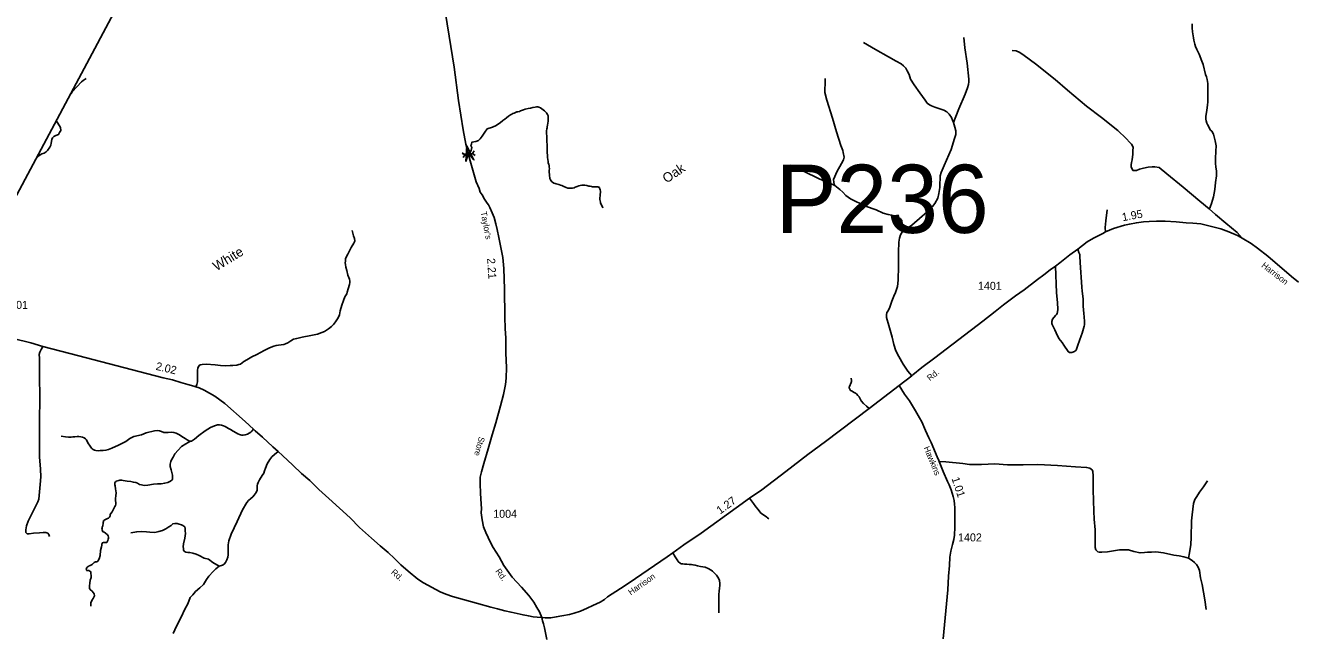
# Model space of a CAD drawing. Extents: x 2220236 to 2384410, y 720751 to 894131.
# Drawn here: x 2286237 to 2306111, y 874029 to 883523 of the extents above; entities that cross this region are included whole.
import ezdxf

# ---------------------------------------------------------------- set-up
doc = ezdxf.new("R2010")
doc.units = 0
doc.layers.add('Default', color=7, linetype='Continuous')

msp = doc.modelspace()

# ---------------------------------------------------------------- linework, layer by layer
at = {"layer": 'Default'}
for p, q in [((2293060, 881530), (2293101, 881500)), ((2293074, 881458), (2293101, 881500)), ((2293101, 881500), (2293220, 881522)), ((2293248, 881564), (2293220, 881522)), ((2293261, 881492), (2293220, 881522))]:
    msp.add_line(p, q, dxfattribs=at)
for points in [[(2293118, 894131), (2291904, 891776), (2258822, 829665), (2255410, 823324), (2242089, 797599), (2231460, 775981), (2225011, 762953), (2220576, 753519)], [(2292745, 884038), (2292937, 882869), (2293005, 882349), (2293075, 881892), (2293118, 881667), (2293158, 881512), (2293172, 881445), (2293280, 881077), (2293323, 880972), (2293342, 880918), (2293370, 880875), (2293410, 880807), (2293449, 880746), (2293470, 880718), (2293490, 880675), (2293527, 880594), (2293562, 880521), (2293588, 880419), (2293605, 880330), (2293634, 880209), (2293693, 879892), (2293711, 879724), (2293722, 879399), (2293727, 878968), (2293733, 878779), (2293741, 878637), (2293742, 878398), (2293750, 878174), (2293748, 878005), (2293736, 877908), (2293706, 877751), (2293658, 877577), (2293586, 877311), (2293529, 877119), (2293468, 876905), (2293397, 876674), (2293360, 876545), (2293339, 876458), (2293339, 876354), (2293348, 876209), (2293359, 876036), (2293361, 875967), (2293359, 875902), (2293370, 875793), (2293395, 875685), (2293432, 875595), (2293503, 875436), (2293544, 875358), (2293637, 875213), (2293712, 875078), (2293842, 874898), (2293986, 874740), (2294102, 874611), (2294180, 874506), (2294228, 874420), (2294267, 874354), (2294302, 874266)], [(2304466, 883546), (2304465, 883484), (2304469, 883422), (2304478, 883361), (2304484, 883329), (2304489, 883293), (2304505, 883231), (2304518, 883193), (2304536, 883145), (2304573, 883072), (2304618, 882966), (2304637, 882911), (2304675, 882757), (2304689, 882717), (2304701, 882677), (2304708, 882613), (2304711, 882545), (2304712, 882391), (2304709, 882331), (2304704, 882277), (2304694, 882197), (2304680, 882097), (2304680, 882059), (2304684, 882029), (2304695, 881997), (2304705, 881972), (2304752, 881888), (2304773, 881868), (2304798, 881825), (2304824, 881721), (2304839, 881639), (2304836, 881555), (2304831, 881441), (2304829, 881365), (2304836, 881314), (2304846, 881245), (2304846, 881172), (2304831, 881068), (2304818, 880958), (2304798, 880844), (2304768, 880740), (2304753, 880695), (2304743, 880668), (2304732, 880656)], [(2299329, 883259), (2299519, 883149), (2299719, 883032), (2299841, 882963), (2299916, 882923), (2299953, 882890), (2299991, 882853), (2300012, 882813), (2300042, 882757), (2300066, 882685), (2300122, 882594), (2300212, 882469), (2300295, 882354), (2300327, 882306), (2300359, 882284), (2300391, 882266), (2300444, 882247), (2300583, 882199), (2300631, 882170), (2300669, 882138), (2300706, 882084), (2300719, 882042), (2300738, 882004)], [(2300895, 883334), (2300914, 883171), (2300949, 882933), (2300973, 882685), (2300975, 882642), (2300970, 882599), (2300954, 882549), (2300919, 882450), (2300821, 882220), (2300773, 882098), (2300738, 882004)], [(2304732, 880656), (2304586, 880775), (2304324, 880994), (2304070, 881202), (2303951, 881304), (2303883, 881314), (2303840, 881314), (2303779, 881306), (2303704, 881290), (2303643, 881274), (2303595, 881253), (2303568, 881253), (2303539, 881255), (2303531, 881269), (2303520, 881287), (2303512, 881311), (2303512, 881346), (2303515, 881378), (2303525, 881423), (2303536, 881509), (2303536, 881565), (2303541, 881613), (2303531, 881640), (2303515, 881669), (2303493, 881693), (2303432, 881757), (2303301, 881880), (2303050, 882083), (2302813, 882259), (2302517, 882510), (2302322, 882676), (2302015, 882921), (2301842, 883052), (2301770, 883100), (2301716, 883124), (2301652, 883132)], [(2287184, 882693), (2287138, 882661), (2287114, 882642), (2286969, 882485), (2286957, 882465), (2286937, 882451)], [(2298733, 882692), (2298730, 882597), (2298725, 882542), (2298725, 882473), (2298758, 882354), (2298845, 882071), (2298908, 881860), (2298977, 881644), (2299007, 881568), (2299012, 881535), (2299028, 881464), (2299020, 881421), (2298984, 881362), (2298911, 881233), (2298883, 881159), (2298862, 881113), (2298865, 881070), (2298873, 881040), (2298880, 881019)], [(2293067, 881514), (2293158, 881512), (2293181, 881535), (2293200, 881569), (2293210, 881613), (2293193, 881647), (2293205, 881668), (2293210, 881696), (2293271, 881707), (2293314, 881723), (2293341, 881751), (2293374, 881794), (2293415, 881853), (2293452, 881907), (2293536, 881933), (2293591, 881957), (2293611, 881972), (2293652, 882002), (2293696, 882036), (2293726, 882058), (2293754, 882081), (2293783, 882102), (2293815, 882125), (2293835, 882137), (2293853, 882144), (2293871, 882151), (2293891, 882160), (2293903, 882166), (2293913, 882170), (2293931, 882174), (2293953, 882180), (2293970, 882186), (2293988, 882192), (2294018, 882205), (2294044, 882213), (2294090, 882224), (2294128, 882232), (2294166, 882238), (2294200, 882245), (2294222, 882248), (2294243, 882249), (2294260, 882245), (2294284, 882233), (2294306, 882219), (2294324, 882206), (2294344, 882190), (2294358, 882180), (2294364, 882174), (2294377, 882158), (2294385, 882146), (2294393, 882132), (2294401, 882108), (2294405, 882078), (2294405, 882048), (2294404, 882026), (2294399, 881994), (2294394, 881966), (2294389, 881936), (2294387, 881924), (2294383, 881906), (2294379, 881876), (2294379, 881834), (2294382, 881794), (2294384, 881752), (2294385, 881700), (2294387, 881668), (2294389, 881632), (2294390, 881580), (2294388, 881536), (2294391, 881492), (2294393, 881460), (2294397, 881428), (2294401, 881398), (2294406, 881372), (2294412, 881352), (2294418, 881330), (2294420, 881308), (2294423, 881284), (2294421, 881256), (2294421, 881226), (2294423, 881199), (2294426, 881168), (2294429, 881148), (2294432, 881129), (2294440, 881110), (2294450, 881092)], [(2286408, 881457), (2286453, 881489), (2286492, 881514), (2286531, 881528), (2286563, 881546), (2286581, 881567), (2286618, 881619), (2286632, 881649), (2286641, 881684), (2286641, 881684), (2286650, 881739), (2286662, 881766), (2286682, 881787), (2286710, 881803), (2286710, 881803), (2286753, 881817), (2286753, 881817), (2286770, 881851), (2286770, 881851), (2286788, 881879), (2286788, 881879), (2286786, 881925), (2286717, 882038)], [(2300738, 882004), (2300759, 881932), (2300773, 881876), (2300770, 881817), (2300754, 881753), (2300701, 881582), (2300588, 881334), (2300543, 881222), (2300527, 881169), (2300527, 881115), (2300524, 881064), (2300524, 880987), (2300506, 880896), (2300490, 880821), (2300444, 880741), (2300407, 880693), (2300354, 880637), (2300244, 880541), (2300087, 880400), (2299983, 880328), (2299937, 880300)], [(2298184, 881339), (2298393, 881245), (2298639, 881123), (2298804, 881055), (2298880, 881019)], [(2294450, 881092), (2294460, 881080), (2294472, 881070), (2294490, 881058), (2294511, 881051), (2294529, 881047), (2294547, 881043), (2294569, 881035), (2294595, 881026), (2294617, 881018), (2294639, 881008), (2294661, 881000), (2294675, 880995), (2294687, 880989), (2294711, 880981), (2294738, 880977), (2294765, 880977), (2294785, 880979), (2294809, 880986), (2294827, 880992), (2294855, 881004), (2294881, 881013), (2294905, 881020), (2294927, 881025), (2294953, 881026), (2294976, 881023), (2295007, 881019), (2295037, 881012), (2295061, 881008), (2295083, 881004), (2295097, 881002), (2295141, 881001), (2295161, 881000), (2295179, 880997), (2295189, 880995), (2295195, 880993), (2295203, 880987), (2295207, 880981), (2295213, 880969), (2295216, 880955), (2295219, 880933), (2295219, 880909), (2295218, 880885), (2295214, 880857), (2295212, 880825), (2295212, 880803), (2295215, 880780), (2295219, 880759), (2295223, 880747), (2295231, 880725), (2295241, 880705), (2295249, 880691), (2295258, 880678), (2295263, 880672)], [(2298880, 881019), (2298961, 880958), (2299005, 880915), (2299053, 880862), (2299127, 880813), (2299360, 880696), (2299528, 880638), (2299639, 880588), (2299717, 880565), (2299770, 880555), (2299819, 880545), (2299868, 880526), (2299905, 880503), (2299928, 880473), (2299929, 880460), (2299934, 880425), (2299942, 880376), (2299939, 880348), (2299937, 880300)], [(2303138, 880638), (2303115, 880470), (2303108, 880366), (2303111, 880293)], [(2304732, 880656), (2304831, 880569), (2304991, 880430), (2305169, 880285), (2305248, 880196)], [(2306124, 879510), (2306016, 879599), (2305648, 879914), (2305488, 880041), (2305384, 880114), (2305248, 880196), (2305174, 880236), (2305039, 880297), (2304915, 880343), (2304745, 880386), (2304600, 880419), (2304474, 880430), (2304373, 880437), (2304213, 880450), (2304043, 880463), (2303908, 880460), (2303791, 880458), (2303702, 880452), (2303593, 880437), (2303484, 880417), (2303405, 880399), (2303237, 880346), (2303113, 880294), (2303067, 880269), (2303006, 880239), (2302922, 880198), (2302826, 880140), (2302676, 880025), (2302554, 879934), (2302399, 879812), (2302328, 879761), (2302247, 879700), (2302148, 879624), (2302049, 879550), (2301838, 879390), (2301706, 879294), (2301518, 879154), (2301388, 879050), (2301192, 878900), (2300818, 878612), (2300623, 878462), (2300446, 878328), (2300243, 878173), (2300101, 878060), (2300083, 878046), (2299888, 877891)], [(2291339, 880317), (2291364, 880231), (2291377, 880192), (2291384, 880157), (2291380, 880138), (2291369, 880118), (2291326, 880053), (2291274, 879945), (2291248, 879900), (2291239, 879872), (2291235, 879835), (2291233, 879809), (2291237, 879783), (2291244, 879744), (2291256, 879690), (2291276, 879619), (2291300, 879554), (2291304, 879524), (2291304, 879502), (2291300, 879470), (2291278, 879407), (2291261, 879353), (2291256, 879327), (2291229, 879280), (2291204, 879221), (2291180, 879148), (2291156, 879061), (2291141, 878997), (2291124, 878951), (2291104, 878919), (2291083, 878891), (2291052, 878848), (2291016, 878815), (2290972, 878778), (2290910, 878739), (2290865, 878720), (2290798, 878696), (2290696, 878675), (2290562, 878647), (2290476, 878629), (2290424, 878616), (2290385, 878590), (2290335, 878560), (2290301, 878543), (2290273, 878534), (2290234, 878528), (2290191, 878521), (2290152, 878517), (2290115, 878508), (2290052, 878484), (2289966, 878439), (2289854, 878376), (2289776, 878342), (2289694, 878296), (2289651, 878266), (2289623, 878245), (2289599, 878227), (2289569, 878219), (2289541, 878212), (2289476, 878206), (2289437, 878204), (2289370, 878201), (2289284, 878208), (2289202, 878217), (2289059, 878225), (2288996, 878219), (2288970, 878214), (2288955, 878210), (2288945, 878195), (2288932, 878167), (2288927, 878128), (2288927, 878024), (2288923, 877949), (2288914, 877907), (2288900, 877871)], [(2299937, 880300), (2299909, 880247), (2299891, 880198), (2299883, 880135), (2299876, 879977), (2299878, 879761), (2299873, 879540), (2299863, 879441), (2299828, 879347), (2299802, 879288), (2299772, 879210), (2299741, 879118), (2299713, 879060), (2299696, 879032), (2299688, 878999), (2299690, 878956), (2299726, 878831), (2299779, 878648), (2299802, 878536), (2299835, 878437), (2299881, 878346), (2299948, 878229), (2300024, 878117), (2300083, 878046)], [(2302328, 879761), (2302346, 879343), (2302362, 879193), (2302365, 879079), (2302361, 879043), (2302354, 879021), (2302346, 879005), (2302332, 878985), (2302283, 878929), (2302273, 878895), (2302271, 878878), (2302271, 878864), (2302278, 878847), (2302288, 878825), (2302320, 878765), (2302339, 878717), (2302380, 878628), (2302435, 878564), (2302460, 878526), (2302527, 878424), (2302549, 878409), (2302585, 878409), (2302628, 878427), (2302651, 878447), (2302669, 878491), (2302681, 878523), (2302702, 878595), (2302731, 878671), (2302745, 878712), (2302778, 878820), (2302783, 878844), (2302783, 878896), (2302776, 878968), (2302774, 879017), (2302766, 879075), (2302762, 879134), (2302764, 879170), (2302761, 879208), (2302761, 879246), (2302746, 879367), (2302741, 879431), (2302714, 879815), (2302714, 879845), (2302712, 879886), (2302708, 879939), (2302695, 879975), (2302676, 880025)], [(2294302, 874266), (2294230, 874268), (2294170, 874277), (2294094, 874290), (2294012, 874305), (2293823, 874347), (2293729, 874371), (2293614, 874402), (2293507, 874429), (2293284, 874489), (2292909, 874593), (2292806, 874632), (2292717, 874667), (2292457, 874805), (2292366, 874865), (2292216, 874987), (2292104, 875088), (2292001, 875188), (2291902, 875281), (2291780, 875386), (2291644, 875508), (2291454, 875671), (2291310, 875824), (2290976, 876128), (2290821, 876268), (2290679, 876405), (2290552, 876518), (2290415, 876648), (2290254, 876799), (2290184, 876861), (2290101, 876935), (2289941, 877084), (2289826, 877186), (2289802, 877208), (2289669, 877331), (2289351, 877614), (2289196, 877725), (2289029, 877819), (2288951, 877854), (2288900, 877871), (2288868, 877881), (2288772, 877910), (2288662, 877941), (2288534, 877980), (2288389, 878015), (2286928, 878395), (2286511, 878504), (2286321, 878562), (2286044, 878630)], [(2286511, 878504), (2286484, 878456), (2286460, 878416), (2286452, 878377), (2286454, 878318), (2286458, 878071), (2286462, 877676), (2286459, 877361), (2286454, 876985), (2286457, 876775), (2286471, 876586), (2286476, 876465), (2286469, 876346), (2286452, 876172), (2286446, 876115), (2286433, 876075), (2286360, 875926), (2286277, 875774), (2286251, 875697), (2286241, 875634), (2286244, 875596), (2286262, 875574), (2286297, 875574), (2286365, 875585), (2286457, 875590), (2286516, 875596), (2286554, 875594), (2286585, 875583), (2286602, 875565), (2286615, 875533)], [(2299888, 877891), (2299416, 877531), (2298735, 877019), (2298461, 876812), (2298116, 876550), (2297744, 876263), (2297547, 876131), (2297342, 875980), (2296792, 875582), (2296524, 875403), (2296351, 875276), (2296262, 875215), (2295667, 874805), (2295535, 874721), (2295333, 874586), (2295281, 874548), (2295216, 874505), (2295100, 874452), (2295013, 874410), (2294908, 874363), (2294811, 874331), (2294735, 874312), (2294616, 874289), (2294530, 874274), (2294443, 874262), (2294359, 874262), (2294302, 874266)], [(2299136, 878005), (2299144, 877973), (2299142, 877957), (2299139, 877941), (2299109, 877875), (2299108, 877865), (2299108, 877855), (2299110, 877847), (2299126, 877817), (2299144, 877812), (2299184, 877785), (2299207, 877772), (2299221, 877760), (2299244, 877738), (2299260, 877714), (2299295, 877651), (2299328, 877613), (2299376, 877571), (2299416, 877531)], [(2299888, 877891), (2299973, 877758), (2300048, 877651), (2300142, 877497), (2300205, 877387), (2300240, 877326), (2300301, 877189), (2300353, 877072), (2300386, 877003), (2300482, 876780), (2300505, 876722), (2300513, 876702), (2300577, 876548), (2300643, 876390), (2300668, 876338), (2300697, 876260), (2300732, 876156), (2300745, 876095), (2300752, 876037), (2300755, 875987), (2300758, 875927), (2300755, 875842), (2300755, 875677), (2300752, 875553), (2300743, 875485), (2300720, 875404), (2300694, 875300), (2300677, 875210), (2300671, 875080), (2300659, 874914), (2300645, 874696), (2300577, 873932)], [(2286797, 877099), (2286864, 877091), (2286908, 877085), (2286952, 877085), (2286981, 877091), (2287008, 877091), (2287045, 877096), (2287072, 877094), (2287104, 877089), (2287127, 877083), (2287156, 877073), (2287175, 877060), (2287191, 877041), (2287214, 876998), (2287250, 876945), (2287268, 876912), (2287279, 876902), (2287295, 876893), (2287318, 876881), (2287335, 876877), (2287375, 876872), (2287406, 876875), (2287450, 876877), (2287495, 876881), (2287535, 876893), (2287589, 876912), (2287691, 876960), (2287806, 877018), (2287868, 877064), (2287929, 877096), (2288048, 877123), (2288125, 877152), (2288254, 877185), (2288302, 877187), (2288333, 877183), (2288362, 877175), (2288400, 877160), (2288421, 877156), (2288466, 877158), (2288523, 877162), (2288554, 877158), (2288594, 877146), (2288646, 877121), (2288679, 877096), (2288704, 877079), (2288731, 877062), (2288762, 877041), (2288787, 877029), (2288813, 877021), (2288833, 877025), (2288877, 877054), (2288944, 877112), (2289044, 877183), (2289127, 877237), (2289192, 877262), (2289240, 877277), (2289271, 877277), (2289302, 877275), (2289333, 877262), (2289356, 877252), (2289408, 877223), (2289438, 877206), (2289483, 877181), (2289529, 877152), (2289554, 877135), (2289583, 877125), (2289596, 877121), (2289617, 877116), (2289638, 877116), (2289671, 877121), (2289706, 877131), (2289731, 877146), (2289756, 877164), (2289775, 877181), (2289802, 877208)], [(2287698, 876408), (2287712, 876412), (2287745, 876412), (2287766, 876408), (2287825, 876399), (2287881, 876391), (2287923, 876380), (2287962, 876376), (2287989, 876366), (2288018, 876347), (2288052, 876337), (2288091, 876330), (2288148, 876332), (2288235, 876349), (2288300, 876353), (2288358, 876357), (2288414, 876368), (2288462, 876374), (2288504, 876395), (2288527, 876416), (2288533, 876424), (2288535, 876449), (2288533, 876489), (2288514, 876572), (2288500, 876626), (2288500, 876664), (2288508, 876702), (2288519, 876733), (2288544, 876774), (2288573, 876822), (2288625, 876883), (2288675, 876937), (2288742, 876979), (2288813, 877021)], [(2289261, 875066), (2289318, 875086), (2289340, 875098), (2289363, 875125), (2289385, 875167), (2289401, 875208), (2289405, 875244), (2289405, 875303), (2289403, 875356), (2289405, 875400), (2289416, 875465), (2289452, 875566), (2289545, 875765), (2289630, 875951), (2289695, 876063), (2289722, 876097), (2289756, 876127), (2289788, 876152), (2289811, 876178), (2289827, 876198), (2289841, 876221), (2289855, 876255), (2289857, 876292), (2289857, 876326), (2289861, 876352), (2289872, 876375), (2289892, 876417), (2289934, 876484), (2289961, 876523), (2289973, 876561), (2289985, 876602), (2290013, 876668), (2290053, 876735), (2290088, 876780), (2290126, 876812), (2290184, 876861)], [(2300513, 876702), (2300618, 876699), (2300880, 876674), (2300987, 876656), (2301071, 876656), (2301172, 876656), (2301380, 876666), (2301581, 876654), (2301825, 876651), (2302051, 876656), (2302361, 876641), (2302640, 876623), (2302815, 876613), (2302866, 876600), (2302887, 876585), (2302902, 876575), (2302915, 876549), (2302917, 876481), (2302920, 876262), (2302927, 875929), (2302935, 875805), (2302948, 875637), (2302950, 875477), (2302950, 875362), (2302958, 875324), (2302978, 875301), (2302991, 875294), (2303011, 875289), (2303052, 875286), (2303141, 875291), (2303331, 875324), (2303392, 875324), (2303468, 875322), (2303555, 875299), (2303651, 875276), (2303722, 875279), (2303765, 875286), (2303831, 875286), (2303897, 875291), (2304017, 875274), (2304179, 875240), (2304263, 875228), (2304337, 875213), (2304408, 875195)], [(2287260, 874441), (2287260, 874464), (2287260, 874493), (2287277, 874539), (2287293, 874560), (2287317, 874602), (2287312, 874635), (2287279, 874677), (2287252, 874696), (2287238, 874719), (2287239, 874758), (2287241, 874804), (2287250, 874850), (2287262, 874892), (2287264, 874919), (2287258, 874960), (2287258, 874965), (2287256, 874981), (2287245, 874992), (2287225, 875000), (2287195, 875000), (2287191, 875004), (2287187, 875025), (2287191, 875033), (2287197, 875046), (2287204, 875052), (2287208, 875056), (2287211, 875061), (2287221, 875063), (2287233, 875073), (2287250, 875079), (2287281, 875092), (2287293, 875111), (2287312, 875127), (2287329, 875133), (2287358, 875138), (2287368, 875146), (2287391, 875181), (2287402, 875236), (2287412, 875311), (2287425, 875371), (2287429, 875396), (2287431, 875413), (2287435, 875423), (2287441, 875434), (2287454, 875440), (2287473, 875440), (2287493, 875438), (2287506, 875440), (2287514, 875448), (2287525, 875467), (2287531, 875488), (2287537, 875507), (2287537, 875523), (2287531, 875542), (2287518, 875559), (2287485, 875588), (2287466, 875601), (2287443, 875609), (2287439, 875619), (2287433, 875636), (2287431, 875646), (2287433, 875663), (2287437, 875680), (2287448, 875701), (2287450, 875738), (2287450, 875753), (2287454, 875767), (2287458, 875780), (2287460, 875782), (2287477, 875792), (2287500, 875805), (2287520, 875813), (2287537, 875819), (2287548, 875832), (2287554, 875842), (2287558, 875855), (2287562, 875874), (2287570, 875890), (2287591, 875915), (2287614, 875957), (2287625, 875978), (2287635, 875999), (2287643, 876015), (2287648, 876038), (2287648, 876063), (2287645, 876091), (2287645, 876128), (2287648, 876168), (2287656, 876216), (2287643, 876276), (2287637, 876326), (2287635, 876341), (2287633, 876364), (2287635, 876372), (2287641, 876382), (2287648, 876389), (2287654, 876395), (2287675, 876401), (2287698, 876408)], [(2304705, 876402), (2304642, 876310), (2304581, 876224), (2304537, 876158), (2304504, 876110), (2304484, 876049), (2304466, 875873), (2304456, 875779), (2304450, 875518), (2304442, 875408), (2304422, 875274), (2304408, 875195)], [(2297547, 876131), (2297612, 876047), (2297646, 875998), (2297683, 875955), (2297726, 875896), (2297783, 875859), (2297822, 875832), (2297830, 875822), (2297849, 875810)], [(2289261, 875066), (2289165, 875127), (2289096, 875175), (2289031, 875194), (2288950, 875236), (2288906, 875254), (2288850, 875271), (2288804, 875279), (2288775, 875284), (2288742, 875288), (2288731, 875292), (2288717, 875304), (2288708, 875319), (2288704, 875342), (2288702, 875369), (2288706, 875417), (2288727, 875507), (2288735, 875576), (2288733, 875621), (2288733, 875655), (2288727, 875682), (2288698, 875703), (2288673, 875713), (2288637, 875726), (2288606, 875734), (2288573, 875734), (2288537, 875730), (2288512, 875705), (2288479, 875682), (2288431, 875649), (2288377, 875626), (2288323, 875609), (2288258, 875594), (2288179, 875598), (2288127, 875603), (2288054, 875609), (2287975, 875605), (2287883, 875588)], [(2296351, 875276), (2296385, 875213), (2296418, 875165), (2296436, 875143), (2296472, 875112), (2296488, 875106), (2296508, 875104), (2296538, 875098), (2296570, 875099), (2296606, 875093), (2296642, 875093), (2296668, 875088), (2296700, 875084), (2296736, 875072), (2296782, 875065), (2296855, 875050), (2296903, 875032), (2296949, 875005), (2296973, 874987), (2296991, 874971), (2297012, 874947), (2297032, 874928), (2297052, 874898), (2297073, 874860), (2297079, 874842), (2297087, 874796), (2297087, 874782), (2297084, 874758), (2297082, 874730), (2297073, 874674), (2297069, 874628), (2297071, 874596), (2297072, 874542), (2297070, 874392), (2297070, 874340)], [(2304681, 874392), (2304663, 874542), (2304620, 874783), (2304595, 874885), (2304579, 875002), (2304557, 875052), (2304531, 875093), (2304501, 875126), (2304465, 875154), (2304408, 875195)], [(2288544, 874015), (2288599, 874128), (2288670, 874272), (2288728, 874393), (2288773, 874480), (2288811, 874576), (2288852, 874622), (2288895, 874671), (2288963, 874730), (2289018, 874780), (2289067, 874861), (2289103, 874914), (2289168, 874985), (2289211, 875025), (2289261, 875066)], [(2294302, 874266), (2294314, 874213), (2294328, 874164), (2294344, 874104), (2294385, 873919)]]:
    msp.add_lwpolyline(points, dxfattribs=at)
msp.add_lwpolyline([(2293119, 881395), (2293134, 881638), (2293243, 881420), (2293158, 881519)], close=True, dxfattribs=at)

# ---------------------------------------------------------------- texts
for s, height, rotation, p in [('Oak', 150, 34.1256, (2296253, 881049)), ('1.95', 125, 10.5458, (2303380, 880461)), ("Taylor's", 95, 280.7178, (2293348, 880605)), ('White ', 150, 31.5689, (2289222, 879677)), ('2.21', 125, 273.738, (2293449, 879881)), ('Harrison', 95, 322.3737, (2305539, 879754)), ('2.02', 125, 346.8803, (2288265, 878140)), ('Rd.', 95, 38.82, (2300368, 877959)), ('Store', 95, 254.9284, (2293325, 877100)), ('Hawkins', 95, 292.4702, (2300268, 876919)), ('1.01', 125, 288.4242, (2300703, 876439)), ('1.27', 125, 35.8725, (2297090, 875874)), ('Rd.', 95, 318.3647, (2291941, 874961)), ('Rd.', 95, 306.4656, (2293573, 874987)), ('Harrison', 95, 35.0722, (2295694, 874610))]:
    msp.add_text(s, height=height, rotation=rotation, dxfattribs=at).set_placement(p)
for s, height, p in [('P236', 1066.3, (2297956, 880279)), ('1401', 125, (2301118, 879389)), ('1401', 125, (2285905, 879091)), ('1004', 125, (2293545, 875824)), ('1402', 125, (2300807, 875455))]:
    msp.add_text(s, height=height, dxfattribs=at).set_placement(p)

doc.saveas('drawing.dxf')
